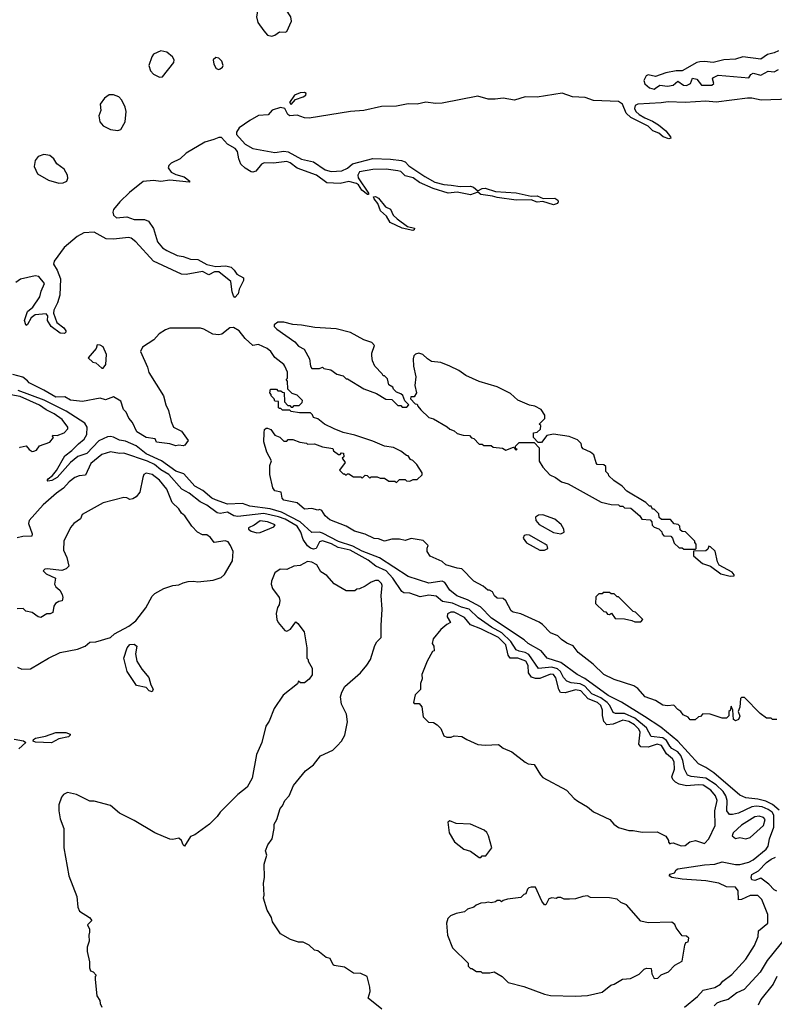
# Model space of a CAD drawing. Extents: x 2386423 to 2568864, y 578392 to 761999.
# Tile 356 of 454: x 2518731 to 2523827, y 673928 to 680575. Entities that reach past the tile are written whole.
import ezdxf

# ---------------------------------------------------------------- set-up
doc = ezdxf.new("R2010")
doc.units = 0

msp = doc.modelspace()

# ---------------------------------------------------------------- linework, layer by layer
at = {"layer": '0CON05XD'}
for points in [[(2520435, 680464.3), (2520455, 680470.8), (2520485, 680494), (2520525, 680490), (2520535.6, 680494.4), (2520565.8, 680565), (2520562, 680595), (2520528.8, 680645), (2520465, 680699.2), (2520435, 680711.4), (2520387.5, 680705), (2520346.7, 680685), (2520330, 680595), (2520339.4, 680555), (2520378.9, 680498.9), (2520405, 680470.8), (2520435, 680464.3)], [(2519675, 680186.7), (2519695, 680190), (2519772.5, 680285), (2519774, 680305), (2519764, 680325), (2519725, 680355.8), (2519685, 680363.8), (2519635, 680342.5), (2519623.3, 680325), (2519604.2, 680265), (2519615, 680230), (2519635, 680206.2), (2519675, 680186.7)], [(2523855, 680365.6), (2523825, 680350.6), (2523780.7, 680339.3), (2523735, 680309.2), (2523615, 680324.5), (2523565, 680308.9), (2523485.5, 680304.5), (2523415, 680285.6), (2523355, 680293.6), (2523325, 680291.2), (2523303.8, 680285), (2523205, 680228.8), (2523165, 680228.8), (2523095, 680216.7), (2523025, 680192.5), (2522975, 680202), (2522961.2, 680195), (2522946, 680165), (2522952.4, 680142.4), (2522985, 680114.2), (2523015, 680106.7)], [(2520075, 680239.2), (2520085, 680242.5), (2520101.2, 680255), (2520104.2, 680265), (2520095.6, 680295), (2520075, 680315.8), (2520055, 680318.8), (2520038.8, 680305), (2520042.5, 680275), (2520058.8, 680245), (2520075, 680239.2)], [(2523015, 680106.7), (2523025, 680112.5), (2523055, 680133.8), (2523105, 680125.8), (2523145, 680132.5), (2523175, 680160), (2523212.8, 680132.8), (2523235, 680130), (2523260, 680145), (2523275, 680180), (2523305, 680173.3), (2523335, 680132), (2523405, 680133.1), (2523418.6, 680145), (2523410, 680175), (2523417.5, 680185), (2523448.8, 680201.2), (2523655, 680183.3), (2523667.5, 680205), (2523685, 680213.3), (2523735, 680200), (2523785, 680226.7), (2523825, 680223.3), (2523855, 680238.8)], [(2519394.1, 679825.9), (2519415, 679833.8), (2519444.2, 679885), (2519449.2, 679955), (2519442.9, 679985), (2519421.1, 680031.1), (2519400, 680055), (2519365, 680068.1), (2519335, 680066.9), (2519304.6, 680045.4), (2519274.3, 680005), (2519278.8, 679961.2), (2519265.8, 679925), (2519272.5, 679885), (2519295, 679858), (2519345, 679832.9), (2519394.1, 679825.9)], [(2523935, 680038.6), (2523738.3, 680031.7), (2523675, 680046), (2523645.9, 680045.9), (2523435, 680017.9), (2523365.5, 680024.5), (2523225, 680015.9), (2523109.8, 680020.2), (2523062.9, 680012.9), (2522904.6, 680005.4), (2522887.1, 679995), (2522882.2, 679975), (2522891.9, 679955), (2522915, 679934.4), (2522952, 679912), (2523005, 679890.8), (2523045.6, 679865.6), (2523095, 679823.8), (2523126.7, 679785), (2523127.5, 679775), (2523115, 679771.2), (2523076.7, 679785), (2523048.3, 679808.3), (2523006.7, 679825), (2522975.5, 679855.5), (2522857.1, 679915), (2522827.5, 679945), (2522801.9, 680005), (2522775, 680021.8), (2522605, 680030), (2522550.3, 680050.3), (2522465, 680053.3), (2522395, 680079.2), (2522225, 680052.2), (2522145, 680054.5), (2522072.5, 680032.5), (2521995, 680044.4), (2521942.4, 680037.6), (2521895, 680039.2), (2521825, 680058.8), (2521585, 680012.5), (2521538.8, 680008.8), (2521475, 680018), (2521415, 680004.3), (2521355, 680008), (2521275, 679990.8), (2521175, 679988.1), (2521055, 679961.5), (2520965.5, 679954.5), (2520685, 679910), (2520655, 679913.1), (2520605, 679930), (2520555, 679926.7), (2520542.5, 679935), (2520522.5, 679975), (2520492.3, 679982.3), (2520436.7, 679965), (2520408.3, 679931.7), (2520345, 679927.9), (2520285, 679894.4), (2520214.2, 679845), (2520196.2, 679815), (2520195, 679800), (2520255, 679734.4), (2520305, 679704.4), (2520455, 679679.3), (2520515, 679687.3), (2520545, 679683.8), (2520635, 679633.8), (2520715, 679614.6), (2520795, 679560.9), (2520835, 679549.5), (2520906.3, 679553.7), (2520945, 679572.9), (2520978.9, 679601.1), (2521115, 679637.1), (2521234.3, 679634.3), (2521310, 679625), (2521333.3, 679615), (2521358.3, 679588.3), (2521466.8, 679516.8), (2521535, 679478.8), (2521595, 679462.5), (2521645, 679458)], [(2520565, 680002.5), (2520593.9, 680036.1), (2520645, 680053.3), (2520662.5, 680065), (2520666.2, 680076.2), (2520655, 680083.3), (2520625, 680080.8), (2520586.2, 680065), (2520552.5, 680015), (2520565, 680002.5)], [(2521645, 679458), (2521705, 679450), (2521775, 679452), (2521796.7, 679445), (2521825, 679420), (2521855, 679436), (2521875, 679437.5), (2521945, 679414.2), (2522085, 679406), (2522185, 679383.8), (2522226.4, 679386.4), (2522267, 679367), (2522345, 679370), (2522365, 679357.5), (2522367.5, 679345), (2522362.5, 679335), (2522335, 679326.2), (2522265, 679346.7), (2522225, 679344.3), (2522185, 679360), (2522085, 679357.1), (2521955, 679374.2), (2521924.3, 679384.3), (2521845, 679394), (2521825, 679410), (2521775, 679392), (2521685, 679410), (2521625, 679404.2), (2521523.3, 679435), (2521431.2, 679475), (2521387.4, 679507.4), (2521335, 679520.8), (2521305, 679550), (2521285.7, 679555.7), (2521205, 679566.9), (2521115, 679564.5), (2521025, 679548.9), (2521014.5, 679525), (2521016.4, 679506.4), (2521085.8, 679405), (2521086.7, 679395), (2521080, 679395), (2521042.5, 679425), (2521019.3, 679459.3), (2521005, 679469.4), (2520955, 679482.2), (2520895, 679470), (2520804.5, 679474.5), (2520736.1, 679526.1), (2520605, 679573.8), (2520558.7, 679608.7), (2520535, 679617.7), (2520445, 679605.4), (2520381.1, 679608.9), (2520365, 679599.4), (2520325, 679552.8), (2520305, 679544.7), (2520295, 679547.3), (2520253.3, 679573.3), (2520225, 679600), (2520210.5, 679635), (2520201.4, 679685), (2520186.3, 679706.3), (2520133.6, 679735), (2520095, 679780.4), (2520075, 679780.6), (2520042.7, 679767.3), (2519982.2, 679747.8), (2519855, 679673.5), (2519814, 679635), (2519755, 679606.8), (2519738.3, 679591.7), (2519734.3, 679574.3), (2519754.7, 679544.7), (2519785, 679530), (2519841.2, 679515), (2519880, 679485), (2519875, 679477.5), (2519745, 679490.7), (2519685, 679481.8), (2519635, 679489.3), (2519565, 679481.9), (2519472.1, 679407.9), (2519406.6, 679345), (2519365, 679294.4), (2519360.7, 679275), (2519365, 679255.8), (2519385, 679238.2), (2519453.9, 679243.9), (2519505, 679226.5), (2519575, 679225.8), (2519601.5, 679215), (2519635.2, 679165.2), (2519662.2, 679075), (2519695, 679035.6), (2519725, 679016.7), (2519795, 678983.6), (2519835, 678976.4), (2519885, 678957.5), (2519935, 678955.6), (2519995, 678923.1), (2520055, 678908.1), (2520124.3, 678914.3), (2520158.8, 678905), (2520180, 678885), (2520197, 678857), (2520241.7, 678831.7), (2520242.5, 678815), (2520212.5, 678755), (2520207.5, 678725), (2520185, 678700), (2520175, 678710), (2520167, 678737), (2520158.1, 678808.1), (2520075, 678871.9), (2520047.6, 678872.4), (2520007.6, 678852.4), (2519965, 678875.6), (2519855, 678855.6), (2519825, 678857.5), (2519635, 678944.5), (2519516.3, 679076.3), (2519485, 679099.1), (2519465, 679104.6), (2519365, 679093.8), (2519315, 679096.7), (2519235, 679140), (2519165, 679137.2), (2519118.8, 679111.2), (2519032.3, 679037.7), (2518963.1, 678945), (2518958.5, 678925), (2518984.1, 678885), (2519007.1, 678825), (2519002.9, 678715), (2518985.9, 678664.1), (2518960.8, 678615), (2518959.4, 678595), (2518981.1, 678531.1), (2519030, 678495), (2519044, 678475), (2519043.8, 678465), (2519034.3, 678455.7), (2519005, 678458.5), (2518944.2, 678505), (2518920, 678545), (2518921.2, 678575), (2518909.2, 678589.2), (2518835, 678583.3), (2518808.1, 678561.9), (2518785, 678517.5), (2518775, 678511.2), (2518772, 678515), (2518763.3, 678545), (2518784.4, 678605), (2518819.4, 678635), (2518866.5, 678703.5), (2518876.8, 678743.2), (2518898.6, 678795), (2518861.3, 678841.3), (2518835.5, 678845.5), (2518736.4, 678823.6), (2518705, 678800.7)], [(2518995, 679472.5), (2519025, 679474.3), (2519048.8, 679485), (2519057.5, 679505), (2519054.2, 679525), (2519031.2, 679565), (2518982.4, 679602.4), (2518962, 679635), (2518935, 679658.6), (2518895, 679665.6), (2518855, 679651.2), (2518836.2, 679625), (2518828.8, 679585), (2518851.2, 679535), (2518925, 679490.8), (2518995, 679472.5)], [(2521385, 679152), (2521315, 679167.1), (2521233.1, 679205), (2521208, 679248), (2521168.6, 679285), (2521150, 679335), (2521124.3, 679365), (2521121.2, 679378.8), (2521135, 679380.8), (2521155, 679370.8), (2521200.8, 679310.8), (2521235.7, 679295), (2521252.5, 679255), (2521280.2, 679230.2), (2521349.5, 679179.5), (2521397.7, 679167.7), (2521395, 679157.5), (2521385, 679152)], [(2523845, 675850), (2523815, 675850), (2523805, 675860), (2523775, 675860), (2523731.7, 675891.7), (2523625, 676000), (2523605, 676000), (2523598.3, 675991.7), (2523594, 675935), (2523582.5, 675905), (2523593.6, 675873.6), (2523585, 675850), (2523565, 675842.5), (2523550.7, 675850.7), (2523547.5, 675915), (2523535, 675940), (2523528.3, 675911.7), (2523520, 675905), (2523520, 675875), (2523505, 675860), (2523475, 675860), (2523395, 675887.5), (2523345, 675890), (2523328.3, 675871.7), (2523315, 675870), (2523291.7, 675848.3), (2523258.3, 675848.3), (2523245, 675867.5), (2523212.3, 675882.3), (2523196, 675906), (2523175, 675917.5), (2523147.7, 675947.7), (2523105, 675942.5), (2523075, 675948), (2523025, 675980), (2522955, 676003.3), (2522905, 676060), (2522878.3, 676078.3), (2522745, 676120), (2522675, 676154.2), (2522604.2, 676224.2), (2522503, 676303), (2522468.3, 676348.3), (2522426, 676366), (2522390.5, 676390.5), (2522366.1, 676416.1), (2522315, 676436.7), (2522262, 676492), (2522238.3, 676508.3), (2522115, 676563.3), (2522063.3, 676575), (2522051.2, 676585), (2522015, 676652.5), (2521995, 676667.5), (2521955, 676670), (2521936.7, 676685), (2521923.3, 676713.3), (2521903.6, 676723.6), (2521892.5, 676725), (2521860.8, 676750.8), (2521797.5, 676785), (2521718, 676868), (2521685, 676871.4), (2521610, 676895), (2521585, 676917.5), (2521503.9, 676953.9), (2521483.3, 676985), (2521482.5, 677007.5), (2521490, 677025), (2521455, 677060), (2521375, 677072.5), (2521335, 677060), (2521295, 677067.5), (2521245, 677067.5), (2521195, 677053.8), (2521155, 677070), (2521125, 677073.3), (2521065, 677102.5), (2520992.7, 677122.7), (2520935, 677156), (2520825, 677198.8), (2520793.3, 677225), (2520771.7, 677261.7), (2520755, 677267.5), (2520743.6, 677263.6), (2520705, 677276.2), (2520655, 677270), (2520604.5, 677314.5), (2520515, 677331.2), (2520503.8, 677345), (2520496.2, 677386.2), (2520455, 677394.2), (2520440, 677415), (2520420, 677505), (2520420, 677565), (2520432, 677598), (2520400, 677655), (2520380, 677725), (2520381.4, 677785), (2520385, 677807.5), (2520395, 677817.5), (2520405, 677817.5), (2520427.5, 677807.5), (2520455, 677770), (2520487, 677757), (2520515, 677730), (2520535, 677730), (2520545, 677740), (2520575, 677740), (2520623, 677723), (2520667, 677717), (2520675, 677710), (2520721.7, 677711.7), (2520775, 677692.5), (2520845, 677680), (2520850, 677665), (2520885, 677640), (2520895, 677640), (2520905, 677650), (2520918.3, 677648.3), (2520920, 677625), (2520910, 677615), (2520930, 677585), (2520890, 677535), (2520915, 677510), (2520925, 677510), (2520935, 677500), (2520945, 677510), (2520955, 677510), (2520985, 677490), (2521035, 677490), (2521045, 677480), (2521065, 677500), (2521078.3, 677498.3), (2521095, 677480), (2521105, 677490), (2521145, 677490), (2521165, 677480), (2521195, 677480), (2521225, 677460), (2521265, 677460), (2521275, 677450), (2521295, 677470), (2521335, 677470), (2521343, 677463), (2521365, 677460), (2521388.3, 677471.7), (2521415, 677470), (2521448.3, 677501.7), (2521450, 677515), (2521413, 677573), (2521385, 677600), (2521370, 677605), (2521355, 677630), (2521343, 677633), (2521305, 677662.5), (2521255, 677686.7), (2521195, 677696.7), (2521115, 677730), (2520995, 677770), (2520915, 677787.5), (2520855, 677812.5), (2520790, 677845), (2520745, 677880), (2520715, 677890), (2520708.3, 677908.3), (2520695, 677920), (2520621.7, 677921.7), (2520565, 677930), (2520555, 677940), (2520505, 677940), (2520495, 677950), (2520485, 677950), (2520480, 677955), (2520478.3, 677998.3), (2520455, 678000), (2520450, 678015), (2520430, 678035), (2520430, 678045), (2520420, 678055), (2520425, 678080), (2520465, 678080), (2520475, 678070), (2520495, 678070), (2520505, 678060), (2520518.3, 678058.3), (2520520, 677995), (2520541.7, 677971.7), (2520555, 677970), (2520565, 677960), (2520575, 677960), (2520585, 677970), (2520618.3, 677971.7), (2520638.3, 677991.7), (2520640, 678005), (2520605, 678040), (2520571.7, 678051.7), (2520541.7, 678081.7), (2520540, 678135), (2520530, 678145), (2520540, 678155), (2520540, 678195), (2520522.5, 678235), (2520515, 678247.5), (2520454.1, 678294.1), (2520427.5, 678335), (2520402.5, 678355), (2520345, 678382.9), (2520305, 678375.7), (2520254, 678424), (2520213.3, 678475), (2520175, 678496.7), (2520150, 678495), (2520097, 678453), (2520075, 678447.5), (2520035, 678452.5), (2519975, 678486.7), (2519953, 678493), (2519745, 678492), (2519715, 678481.2), (2519672.5, 678455), (2519636.1, 678413.9), (2519560, 678365), (2519547.5, 678335), (2519595, 678230), (2519603.9, 678193.9), (2519702.5, 678035), (2519717.5, 677975), (2519736.4, 677936.4), (2519753.3, 677863.3), (2519770, 677825), (2519825, 677797.5), (2519870, 677735), (2519846.4, 677703.6), (2519835, 677697.5), (2519805, 677702.5), (2519785, 677697.5), (2519745, 677711.2), (2519655, 677723.8), (2519646.1, 677746.1), (2519585, 677754.2), (2519522.3, 677792.3), (2519492.5, 677855), (2519467.5, 677885), (2519450, 677925), (2519433, 677943), (2519415, 678000), (2519365, 678030), (2519310.7, 678009.3), (2519275, 678020), (2519155, 677997.5), (2519075, 678006.2), (2519035, 678028.8), (2518975, 678027.1), (2518895, 678074.2), (2518795, 678122.5), (2518785, 678137.5), (2518751.7, 678161.7), (2518685, 678180)], [(2521345, 677960), (2521360, 677975), (2521331.7, 678001.7), (2521318.3, 678038.3), (2521305, 678050), (2521275, 678060), (2521255, 678080), (2521250, 678095), (2521225, 678110), (2521215, 678150), (2521195, 678170), (2521185, 678170), (2521180, 678185), (2521130, 678235), (2521113, 678273), (2521110, 678305), (2521110, 678325), (2521127.5, 678375), (2521110, 678395), (2521055, 678413.3), (2520965, 678463.3), (2520868.3, 678488.3), (2520725, 678496.2), (2520635, 678513.8), (2520575, 678516.7), (2520515, 678533.3), (2520475, 678532.5), (2520450, 678515), (2520450, 678505), (2520467.5, 678485), (2520589.5, 678399.5), (2520615, 678371.2), (2520651.7, 678351.7), (2520687.5, 678285), (2520694.2, 678235), (2520705, 678220), (2520755, 678220), (2520775, 678230), (2520785, 678220), (2520831.7, 678211.7), (2520873, 678183), (2520915, 678170), (2520935, 678150), (2520945, 678150), (2521055, 678082.5), (2521141.7, 678051.7), (2521203, 678013), (2521245, 678010), (2521285, 677970), (2521305, 677970), (2521315, 677960), (2521345, 677960)], [(2519295, 678222.5), (2519313, 678247), (2519317.5, 678315), (2519295.9, 678365.9), (2519275, 678377.5), (2519255, 678380), (2519247.5, 678355), (2519193, 678293), (2519225, 678262.5), (2519245, 678257.5), (2519285, 678222.5), (2519295, 678222.5)], [(2523295, 677000), (2523300, 677005), (2523300, 677035), (2523290, 677045), (2523290, 677055), (2523228.3, 677118.3), (2523205, 677120), (2523191.7, 677131.7), (2523190, 677155), (2523178.3, 677168.3), (2523151.7, 677171.7), (2523125, 677200), (2523065, 677200), (2523050, 677215), (2523048.3, 677238.3), (2523015, 677270), (2523005, 677270), (2522995, 677290), (2522985, 677290), (2522960, 677315), (2522831.7, 677391.7), (2522800, 677425), (2522743.6, 677463.6), (2522710, 677495), (2522707, 677507), (2522690, 677525), (2522688.3, 677558.3), (2522675, 677570), (2522631.7, 677571.7), (2522623.3, 677583.3), (2522608.3, 677638.3), (2522586.1, 677656.1), (2522537, 677677), (2522528.3, 677688.3), (2522523.3, 677715), (2522498.8, 677738.8), (2522441.7, 677761.7), (2522335, 677777.5), (2522291.7, 677768.3), (2522255, 677720), (2522231.7, 677721.7), (2522200, 677755), (2522200, 677785), (2522225, 677790), (2522248.3, 677811.7), (2522250, 677835), (2522240, 677845), (2522277, 677883), (2522277.5, 677905), (2522253, 677943), (2522210, 677965), (2522175, 677972.5), (2522095, 678007.5), (2522045, 678052.5), (2521955, 678097.5), (2521835, 678133.3), (2521745, 678173.3), (2521696.1, 678206.1), (2521635, 678236.7), (2521575, 678260), (2521512.5, 678267.5), (2521485, 678286.7), (2521452.5, 678315), (2521427, 678323), (2521405, 678316.7), (2521393.3, 678305), (2521387.5, 678285), (2521390, 678235), (2521406.7, 678165), (2521400, 678105), (2521410, 678055), (2521395, 678030), (2521371.7, 678028.3), (2521370, 678015), (2521401.7, 677981.7), (2521415, 677980), (2521420, 677965), (2521440.7, 677940.7), (2521495, 677890), (2521525, 677880), (2521617, 677827), (2521635, 677810), (2521665, 677800), (2521685, 677782.5), (2521725, 677770), (2521768.3, 677768.3), (2521781.7, 677751.7), (2521798.3, 677748.3), (2521835, 677710), (2521855, 677710), (2521865, 677700), (2521915, 677700), (2521928.3, 677688.3), (2521991.7, 677681.7), (2522015, 677670), (2522065, 677690), (2522085, 677670), (2522090, 677675), (2522080, 677680), (2522080, 677695), (2522105, 677720), (2522205, 677720), (2522240, 677685), (2522240, 677595), (2522263.6, 677553.6), (2522311.7, 677501.7), (2522350, 677485), (2522390, 677455), (2522435, 677442.5), (2522658.3, 677318.3), (2522725, 677302.5), (2522775, 677300), (2522785, 677290), (2522805, 677290), (2522815, 677280), (2522858.3, 677278.3), (2522920, 677225), (2522933, 677203), (2522988.3, 677198.3), (2523000, 677185), (2523001.7, 677161.7), (2523015, 677150), (2523048.3, 677138.3), (2523068.3, 677118.3), (2523070, 677105), (2523081.7, 677091.7), (2523128.3, 677088.3), (2523140, 677075), (2523151.7, 677041.7), (2523185, 677010), (2523205, 677010), (2523215, 677000), (2523295, 677000)], [(2518730, 677685), (2518735, 677690), (2518775, 677697.5), (2518795, 677672.5), (2518815, 677660), (2518827, 677663), (2518845, 677670), (2518865, 677697.5), (2518935, 677722.5), (2518960, 677755), (2518953, 677763), (2518955, 677770), (2518985, 677767.5), (2519032.5, 677785), (2519056.1, 677813.9), (2519056.2, 677825), (2519019.2, 677875), (2518965, 677914.5), (2518910.6, 677940.6), (2518865, 677972), (2518735, 678032.3), (2518595, 678056.3)], [(2523859, 675239), (2523815, 675277.8), (2523768.8, 675298.8), (2523715, 675313.6), (2523635, 675321.9), (2523595, 675340), (2523419.8, 675489.8), (2523365, 675527.1), (2523315, 675550.8), (2523175, 675705.6), (2523059.8, 675799.8), (2522950.6, 675870.6), (2522795, 675966.9), (2522705, 676014), (2522548.2, 676128.2), (2522495.4, 676155.4), (2522385, 676235.4), (2522292.5, 676265), (2522253.6, 676313.6), (2522165, 676363.3), (2522138, 676388), (2521918.1, 676535), (2521842.4, 676612.4), (2521755, 676659.6), (2521682.5, 676685), (2521635.6, 676725), (2521601.9, 676775), (2521585, 676783.8), (2521567.3, 676782.7), (2521495, 676770.6), (2521355, 676816.5), (2521161.7, 676941.7), (2521045, 676987.4), (2520982, 677022), (2520885, 677053), (2520775, 677109.2), (2520755, 677114.7), (2520705, 677112.5), (2520626.4, 677186.4), (2520499.7, 677249.7), (2520422.1, 677272.1), (2520285, 677291.9), (2520235, 677308.2), (2520135, 677304.6), (2520054.6, 677334.6), (2520028, 677345), (2519967.3, 677397.3), (2519914.4, 677425), (2519838.6, 677508.6), (2519785, 677527.3), (2519688, 677598), (2519584.5, 677645), (2519517.9, 677697.9), (2519445, 677730.4), (2519405, 677736.5), (2519365, 677757.9), (2519345, 677761.8), (2519325, 677759.5), (2519265, 677731.5), (2519185, 677647.3), (2519124, 677626), (2519074.7, 677585.3), (2518983.8, 677485), (2518947.5, 677465), (2518920.7, 677460.7), (2518917.5, 677465), (2518923.8, 677475), (2518952.1, 677497.9), (2518978.8, 677531.2), (2519035, 677631.4), (2519082.7, 677667.3), (2519127.7, 677712.3), (2519166.7, 677743.3), (2519185.4, 677775), (2519187.1, 677825), (2519172, 677852), (2519045, 677932.4), (2518897, 678007), (2518721.3, 678071.3)], [(2523220.2, 673909.8), (2523308.9, 673981.1), (2523346.4, 674023.6), (2523425, 674042.5), (2523462.9, 674065), (2523480, 674085), (2523540.6, 674129.4), (2523635.9, 674234.1), (2523692.7, 674325), (2523717.5, 674385), (2523720, 674425), (2523782.5, 674475), (2523782.3, 674535), (2523743.6, 674635), (2523715, 674662.1), (2523665, 674662.5), (2523605, 674635.6), (2523585, 674634), (2523582.5, 674695), (2523565, 674718.9), (2523505, 674721.3), (2523452.8, 674747.2), (2523365, 674761.2), (2523205, 674772.5), (2523135, 674784.3), (2523117.5, 674795), (2523123, 674807), (2523152.5, 674815), (2523163.6, 674836.4), (2523175, 674843.3), (2523355, 674868.9), (2523425, 674873.3), (2523475, 674890.5), (2523565, 674871.8), (2523595, 674871.2), (2523655, 674887.3), (2523685, 674902.7), (2523771.1, 674975), (2523784.5, 674995), (2523794.6, 675045), (2523823.3, 675125), (2523824.2, 675205), (2523812.2, 675225), (2523785, 675244.2), (2523745, 675260.3), (2523705, 675266.6), (2523675, 675262.1), (2523585, 675219.7), (2523545, 675208.9), (2523525, 675210), (2523506.9, 675235), (2523508, 675305), (2523500.3, 675335), (2523481.8, 675365), (2523435, 675410), (2523365, 675454.7), (2523265, 675466.1), (2523240.8, 675475), (2523221.2, 675515), (2523208.6, 675575), (2523195, 675608.5), (2523175, 675632), (2523135.2, 675655.2), (2523122, 675672), (2523099.6, 675709.6), (2523075, 675728.1), (2522995, 675735.7), (2522962.9, 675795), (2522885, 675860), (2522815, 675890.4), (2522755, 675892), (2522738, 675898), (2522716.6, 675945), (2522697.8, 675965), (2522655, 675997.4), (2522595, 676023.2), (2522547, 676077), (2522515, 676091.2), (2522455, 676097.5), (2522425, 676110.7), (2522404.1, 676134.1), (2522383.1, 676175), (2522363.9, 676193.9), (2522325, 676205.2), (2522235, 676195.6), (2522169.6, 676289.6), (2522145, 676303.8), (2522105, 676311.6), (2522085, 676321.8), (2522048.4, 676378.4), (2521986.4, 676436.4), (2521916.9, 676475), (2521827.3, 676537.3), (2521766.2, 676596.2), (2521715, 676608.9), (2521655, 676636.6), (2521587.5, 676647.5), (2521543, 676683), (2521495, 676691.3), (2521435, 676678.5), (2521365, 676704.5), (2521325, 676706), (2521312, 676715), (2521250, 676805), (2521206.8, 676855), (2521136.2, 676886.2), (2521085, 676926.2), (2520963.4, 676993.4), (2520882.9, 677012.9), (2520836.9, 677036.9), (2520775, 677057.6), (2520755, 677051.1), (2520733.8, 677005), (2520715, 677001.1), (2520695, 677007.3), (2520675, 677023.6), (2520645.4, 677065), (2520630, 677115), (2520604.6, 677155), (2520525, 677203), (2520479, 677219), (2520379, 677241), (2520205, 677222.4), (2520176.3, 677226.3), (2520135, 677249.7), (2520085, 677242.2), (2520065, 677245.6), (2519995, 677298.2), (2519949.3, 677319.3), (2519875, 677378.8), (2519826.2, 677406.2), (2519739.2, 677505), (2519685, 677536.7), (2519641.3, 677571.3), (2519595, 677595.7), (2519435, 677648.6), (2519405, 677647.1), (2519345, 677657.5), (2519285, 677640.6), (2519210.6, 677579.4), (2519175, 677501.2), (2519133.4, 677496.6), (2519104.6, 677485.4), (2519065, 677455.7), (2519028.2, 677411.8), (2518980.7, 677379.3), (2518890.2, 677299.8), (2518795.7, 677195), (2518790.6, 677175), (2518816.2, 677105), (2518812.5, 677087.5), (2518752.7, 677087.3), (2518715, 677076.2)], [(2518745, 676191.2), (2518805, 676192.5), (2518925, 676265.8), (2519005, 676304.2), (2519122.5, 676325), (2519174.4, 676345.6), (2519205, 676372), (2519245, 676374.3), (2519345, 676404.4), (2519371.6, 676428.4), (2519469.4, 676480.6), (2519515, 676518), (2519584, 676605), (2519625.7, 676684.3), (2519645, 676702), (2519705, 676735.8), (2519765, 676756), (2519805, 676759.2), (2519835, 676774.2), (2519868.3, 676781.7), (2519905, 676785.8), (2519935, 676780.8), (2520038.8, 676791.2), (2520090.9, 676809.1), (2520115, 676830), (2520168.3, 676921.7), (2520172, 676985), (2520155.8, 677025.8), (2520139.5, 677049.5), (2520117.7, 677057.7), (2520045, 677046.7), (2520019.2, 677079.2), (2519995, 677096.7), (2519965, 677097.5), (2519932.5, 677115), (2519893.3, 677155), (2519846.7, 677225), (2519825, 677243.3), (2519805, 677273.3), (2519760, 677315), (2519726, 677405), (2519675, 677465.8), (2519625, 677504.3), (2519585, 677513.8), (2519570, 677505), (2519563.3, 677485), (2519543.6, 677386.4), (2519517.5, 677355), (2519495, 677340), (2519475, 677336.7), (2519455, 677348), (2519435, 677350), (2519295.9, 677314.1), (2519153.3, 677235), (2519142.5, 677205), (2519097.5, 677175), (2519073.8, 677146.2), (2519030, 677055), (2519026, 676995), (2519048.8, 676945), (2519062.5, 676885), (2519045, 676867.5), (2519015, 676856.7), (2518917, 676867), (2518900, 676865), (2518890, 676855), (2518910, 676835), (2518972.5, 676805), (2518966.7, 676765), (2518975, 676747.5), (2519002.5, 676725), (2519017.5, 676695), (2519022.5, 676675), (2519018.3, 676651.7), (2518995, 676647.5), (2518973.3, 676635), (2518961.2, 676615), (2518955, 676572.5), (2518936.4, 676563.6), (2518915, 676563.3), (2518875, 676538.8), (2518855, 676543.3), (2518815, 676572.5), (2518771.7, 676581.7), (2518755, 676600), (2518715, 676597.5)], [(2522385, 677103.8), (2522407.5, 677115), (2522406.2, 677135), (2522386.8, 677166.8), (2522345, 677204), (2522265, 677232), (2522235, 677231.2), (2522215, 677217.5), (2522216.2, 677195), (2522238.3, 677168.3), (2522335, 677113.1), (2522385, 677103.8)], [(2520331.7, 677111.7), (2520355, 677114), (2520447.7, 677152.3), (2520456.7, 677165), (2520405, 677185.5), (2520355, 677192.9), (2520315, 677162), (2520277.5, 677145), (2520277.5, 677135), (2520295, 677123.3), (2520331.7, 677111.7)], [(2522275, 676994), (2522297.5, 677005), (2522293.8, 677025), (2522280, 677035), (2522175, 677094.3), (2522152.9, 677097.1), (2522138, 677092), (2522131.2, 677075), (2522154.4, 677044.4), (2522244.4, 676994.4), (2522275, 676994)], [(2523528.3, 676818.3), (2523555, 676820), (2523556.7, 676826.7), (2523542.5, 676845), (2523453.6, 676893.6), (2523442.5, 676915), (2523427, 676987), (2523397, 677017), (2523385, 677020), (2523378.3, 677001.7), (2523365, 676990), (2523281.7, 676988.3), (2523282.5, 676955), (2523343, 676903), (2523397, 676887), (2523465, 676833.3), (2523528.3, 676818.3)], [(2521177.5, 673895), (2521085, 673970), (2521097.5, 674015), (2521096.7, 674045), (2521078.8, 674115), (2521035, 674137.1), (2520985, 674137.5), (2520925, 674178.1), (2520855, 674190), (2520847.5, 674195), (2520828.3, 674238.3), (2520800, 674245), (2520745, 674290), (2520723, 674293), (2520687, 674327), (2520645, 674347.5), (2520615, 674347.5), (2520560, 674365), (2520493.6, 674403.6), (2520438, 674485), (2520432, 674515), (2520403.2, 674563.2), (2520377.5, 674645), (2520382.5, 674665), (2520377.5, 674745), (2520383.8, 674785), (2520383.3, 674875), (2520400, 674935), (2520391.2, 674965), (2520406.7, 675005), (2520435.8, 675045), (2520450, 675115), (2520450, 675145), (2520468.8, 675175), (2520489.3, 675250.7), (2520505, 675267.5), (2520522, 675305), (2520550, 675335), (2520580, 675405), (2520661.2, 675505), (2520714.4, 675545.6), (2520762.5, 675605), (2520846.1, 675643.9), (2520875.9, 675674.1), (2520903.3, 675705), (2520925.9, 675744.1), (2520944, 675835), (2520937.3, 675887.3), (2520903.3, 675955), (2520897.5, 676005), (2520907.5, 676035), (2520927, 676073), (2521032.5, 676165), (2521075, 676217.5), (2521100, 676255), (2521129.3, 676350.7), (2521142.5, 676375), (2521172.5, 676405), (2521171.2, 676485), (2521180, 676595), (2521173.3, 676685), (2521180, 676755), (2521175, 676770), (2521155, 676790), (2521135, 676790), (2521105, 676777.5), (2521065, 676750), (2521025, 676732.5), (2521008.3, 676731.7), (2520995, 676720), (2520935, 676720), (2520855, 676767.5), (2520805, 676822.5), (2520765, 676847.5), (2520738.8, 676895), (2520705, 676912.5), (2520675, 676918), (2520625, 676890), (2520583, 676887), (2520535, 676862.5), (2520490, 676865), (2520455, 676840), (2520431.2, 676785), (2520428.8, 676765), (2520438.8, 676735), (2520483.9, 676673.9), (2520488.8, 676655), (2520483.9, 676626.1), (2520472.7, 676607.3), (2520463.9, 676566.1), (2520468.8, 676525), (2520476.7, 676505), (2520522.3, 676452.3), (2520535, 676447.5), (2520559.3, 676460.7), (2520595, 676510), (2520609.3, 676499.3), (2520651.7, 676441.7), (2520670, 676335), (2520670, 676265), (2520680, 676255), (2520680, 676245), (2520707, 676197), (2520707, 676153), (2520686.4, 676123.6), (2520655, 676097.5), (2520628.3, 676098.3), (2520615, 676110), (2520608.3, 676091.7), (2520510, 676015), (2520448.8, 675925), (2520415, 675840), (2520393.6, 675806.4), (2520366.7, 675695), (2520331.2, 675615), (2520301.2, 675455), (2520267.5, 675395), (2520203.3, 675345), (2520084.1, 675225.9), (2520063.9, 675196.1), (2520012.5, 675145), (2519915, 675072.5), (2519885, 675060), (2519845, 674996.7), (2519834.2, 675005), (2519823.2, 675033.2), (2519805, 675050), (2519765, 675040), (2519745, 675043.3), (2519645, 675086.7), (2519505, 675170), (2519405, 675218.8), (2519345, 675270), (2519235, 675298.8), (2519205, 675300), (2519115, 675344), (2519055, 675358.8), (2519026.7, 675345), (2519014.1, 675325.9), (2518996.7, 675275), (2518996.2, 675235), (2519005, 675180), (2519030, 675115), (2519028.8, 674985), (2519063.3, 674795), (2519117, 674657), (2519123.3, 674585), (2519135, 674557.5), (2519202.5, 674515), (2519217.5, 674495), (2519190, 674465), (2519203.3, 674435), (2519203.3, 674415), (2519197.5, 674395), (2519200, 674355), (2519187, 674313), (2519186.7, 674285), (2519202.5, 674215), (2519202.5, 674175), (2519210, 674155), (2519228.3, 674148.3), (2519247.5, 674125), (2519240, 674115), (2519240, 674095), (2519252.5, 673985), (2519272.5, 673955), (2519273.6, 673933.6), (2519285, 673910)], [(2522925, 676510), (2522940, 676525), (2522890, 676575), (2522875, 676580), (2522775, 676680), (2522765, 676680), (2522745, 676700), (2522725, 676700), (2522715, 676707.5), (2522672.5, 676707.5), (2522665, 676700), (2522641.7, 676698.3), (2522621.7, 676678.3), (2522620, 676635), (2522675, 676580), (2522688.3, 676578.3), (2522701.7, 676561.7), (2522715, 676560), (2522728.3, 676568.3), (2522751.7, 676531.7), (2522815, 676530), (2522865, 676520), (2522885, 676510), (2522925, 676510)], [(2523197, 674997), (2523225, 675000), (2523257.5, 675025), (2523295, 675034), (2523355, 675014.3), (2523385.8, 675045), (2523426.9, 675135), (2523424.5, 675235.5), (2523441.8, 675305), (2523430.4, 675335), (2523397.9, 675375), (2523346.6, 675406.6), (2523315, 675410.3), (2523234.1, 675404.1), (2523185, 675414.7), (2523158.9, 675428.9), (2523142.2, 675445), (2523135.5, 675465), (2523153.9, 675515), (2523150.4, 675565), (2523139.5, 675585), (2523098.6, 675618.6), (2523066, 675676), (2523035, 675683.5), (2522974.7, 675664.7), (2522925, 675667.5), (2522911.5, 675685), (2522922.2, 675765), (2522912.8, 675785), (2522882.5, 675815), (2522845, 675837.1), (2522805, 675847.2), (2522739.7, 675820.3), (2522696, 675816), (2522676.5, 675836.5), (2522667.4, 675877.4), (2522667.2, 675915), (2522655, 675946.2), (2522633.3, 675965), (2522570.7, 675990.7), (2522521.5, 676045), (2522485, 676051.7), (2522415, 676031.2), (2522383.6, 676033.6), (2522373, 676053), (2522351.7, 676131.7), (2522335, 676154.6), (2522315, 676156.5), (2522243.4, 676126.6), (2522215, 676126.8), (2522187.7, 676137.7), (2522167.2, 676165), (2522164.1, 676215), (2522148.2, 676245), (2522096.2, 676265), (2522042.5, 676265), (2522030.5, 676285), (2522013.3, 676355), (2521965, 676404.1), (2521845, 676463.2), (2521775, 676489.4), (2521735, 676539.2), (2521665, 676575.6), (2521643.4, 676576.6), (2521621.2, 676565), (2521618.8, 676545), (2521640, 676505), (2521615, 676492.5), (2521575, 676457.5), (2521522.5, 676395), (2521517.5, 676365), (2521527.5, 676345), (2521530, 676315), (2521520, 676310), (2521482.5, 676245), (2521447.5, 676155), (2521450, 676125), (2521437.5, 676095), (2521437, 676053), (2521401.7, 676018.3), (2521390, 675965), (2521395, 675960), (2521428.3, 675958.3), (2521447, 675937), (2521455, 675870), (2521493, 675833), (2521525, 675830), (2521550, 675815), (2521575, 675790), (2521595, 675740), (2521615, 675732.5), (2521645, 675732.5), (2521665, 675740), (2521717, 675737), (2521750, 675715), (2521825, 675682.5), (2521875, 675677.5), (2521965, 675682.5), (2521995, 675657.5), (2522053.6, 675633.6), (2522145, 675562.5), (2522165, 675552.5), (2522205, 675547.5), (2522247.7, 675477.7), (2522265, 675460), (2522423.6, 675373.6), (2522475, 675317.5), (2522499.3, 675299.3), (2522565, 675262.5), (2522605, 675227.5), (2522716.1, 675176.1), (2522744.1, 675144.1), (2522775, 675122.5), (2522845, 675102.5), (2522875, 675102.5), (2522935, 675090), (2523035, 675092.5), (2523095, 675062.5), (2523112.5, 675035), (2523112.5, 675022.5), (2523122.5, 675012.5), (2523130, 675015), (2523145, 675017.5), (2523197, 674997)], [(2519625, 676038), (2519605, 676044.2), (2519585, 676067.1), (2519520.9, 676080.9), (2519458.1, 676175), (2519435.6, 676265), (2519457.5, 676335), (2519475, 676357.5), (2519505, 676360), (2519522.5, 676345), (2519514, 676295), (2519522.2, 676245), (2519555, 676190), (2519604.3, 676135), (2519617.5, 676085), (2519632.5, 676055), (2519625, 676038)], [(2518717.5, 676205), (2518745, 676191.2)], [(2518695, 675718.6), (2518756.8, 675706.8), (2518773.3, 675695), (2518725, 675652.5)], [(2518945, 675694.2), (2518837.7, 675697.7), (2518822.5, 675705), (2518823.8, 675715), (2518837.5, 675725), (2518905, 675737.5), (2518976.1, 675763.9), (2519043.6, 675763.6), (2519071.7, 675751.7), (2519072.5, 675745), (2519060, 675735), (2518995, 675721.2), (2518945, 675694.2)], [(2523635, 675046), (2523665, 675054), (2523754, 675135), (2523765.7, 675175), (2523755, 675190), (2523725, 675198.1), (2523695, 675194), (2523605, 675138), (2523548.8, 675085), (2523543.3, 675065), (2523565, 675046.7), (2523595, 675053.3), (2523635, 675046)], [(2521845, 674920), (2521855, 674930), (2521878.3, 674931.7), (2521920, 674985), (2521897.5, 675065), (2521885, 675087.5), (2521867.5, 675105), (2521775, 675143.3), (2521678.3, 675148.3), (2521635, 675167.5), (2521621.7, 675158.3), (2521632.5, 675085), (2521667.5, 675025), (2521730, 674975), (2521775, 674962.5), (2521835, 674920), (2521845, 674920)], [(2523845, 674692.5), (2523825, 674700), (2523789.3, 674739.3), (2523735, 674778.8), (2523695, 674763.3), (2523675, 674768), (2523670, 674785), (2523675.8, 674805), (2523721.2, 674828.8), (2523774.2, 674885), (2523805, 674908.1), (2523835, 674920.6)], [(2522485, 673984.2), (2522565, 673986.7), (2522665, 674010), (2522723, 674057), (2522746.7, 674063.3), (2522803, 674097), (2522857, 674103), (2522915, 674132.5), (2522947.5, 674165), (2522965, 674173.3), (2522995, 674170), (2523000, 674135), (2523015, 674102.5), (2523040, 674105), (2523063.8, 674126.2), (2523113, 674147), (2523155, 674192.5), (2523205, 674220), (2523223, 674327), (2523230, 674345), (2523245, 674350), (2523250, 674375), (2523235, 674387.5), (2523205, 674390), (2523163.3, 674445), (2523156.1, 674466.1), (2523135, 674482.5), (2522975, 674477.5), (2522925, 674490), (2522829.3, 674599.3), (2522790, 674615), (2522765, 674637.5), (2522715, 674647.5), (2522585, 674650), (2522565, 674660), (2522533, 674657), (2522485, 674640), (2522445, 674637.5), (2522408.3, 674638.3), (2522385, 674650), (2522365, 674650), (2522355, 674642.5), (2522325, 674647.5), (2522305, 674640), (2522285, 674600), (2522275, 674600), (2522256.7, 674625), (2522215, 674720), (2522185, 674720), (2522170, 674715), (2522160, 674705), (2522150, 674675), (2522135, 674670), (2522115, 674650), (2522025, 674637.5), (2521995, 674630), (2521985, 674620), (2521975, 674630), (2521955, 674630), (2521945, 674620), (2521915, 674612.5), (2521895, 674617.5), (2521877, 674613), (2521845, 674610), (2521813, 674597), (2521797, 674583), (2521755, 674570), (2521735, 674552.5), (2521678.3, 674541.7), (2521640, 674525), (2521623, 674507), (2521613, 674477), (2521620, 674395), (2521655, 674310), (2521760, 674205), (2521760, 674185), (2521775, 674170), (2521785, 674170), (2521815, 674150), (2521845, 674150), (2521855, 674140), (2521905, 674140), (2521935, 674147.5), (2521990, 674115), (2522030, 674075), (2522135, 674047.5), (2522275, 673996.7), (2522315, 673987.5), (2522485, 673984.2)], [(2523911.6, 674388.4), (2523778.2, 674225), (2523732.1, 674145), (2523622.4, 674027.6), (2523574.1, 674005.9), (2523515, 673960.9), (2523465, 673948.2), (2523440, 673935), (2523421.1, 673918.9)], [(2523843.8, 674115), (2523820, 674065), (2523735, 673960), (2523717.7, 673922.3)]]:
    msp.add_lwpolyline(points, dxfattribs=at)

doc.saveas('drawing.dxf')
